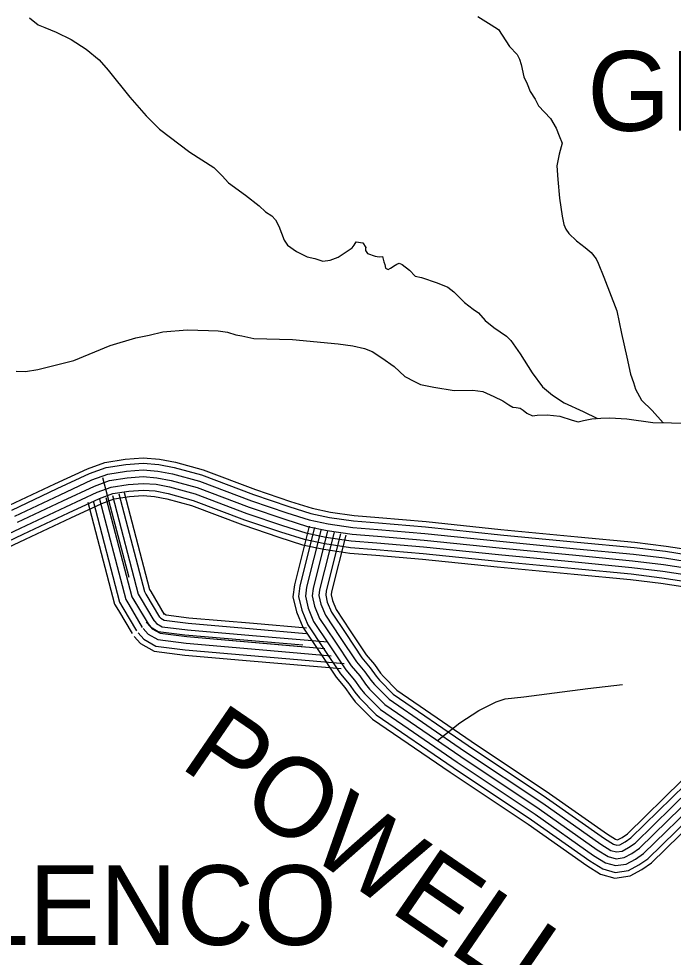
# Model space of a CAD drawing. Extents: x 1551132 to 1791609, y 378168 to 563823.
# Drawn here: x 1675643 to 1678683, y 424331 to 428688 of the extents above; entities that cross this region are included whole.
import ezdxf

# ---------------------------------------------------------------- set-up
doc = ezdxf.new("R2010")
doc.units = 0
for name, color, linetype in [('DESIGN - ROW - Right-of-Way and Easement Labels', 7, 'Continuous'), ('DESIGN - TRANSPORTATION - Text', 7, 'Continuous'), ('SURVEY - PROPERTY - Owners', 7, 'Continuous'), ('SURVEY - TRANSPORTATION - Roads', 7, 'Continuous')]:
    doc.layers.add(name, color=color, linetype=linetype)

msp = doc.modelspace()

# ---------------------------------------------------------------- linework, layer by layer
at = {"layer": 'DESIGN - TRANSPORTATION - Text'}
for points in [[(1675693.292, 428691.629), (1675732.941, 428659.12), (1675764.807, 428646.728), (1675816.581, 428626.086), (1675886.204, 428591.226), (1675955.711, 428546.35), (1676017.176, 428497.566), (1676058.642, 428449.014), (1676159.256, 428323.686), (1676234.304, 428236.692), (1676297.636, 428175.874), (1676438.449, 428068.08), (1676549.672, 427996.686), (1676567.471, 427978.452), (1676587.246, 427958.194), (1676616.887, 427925.809), (1676696.268, 427868.8), (1676759.733, 427819.99), (1676789.416, 427791.606), (1676819.215, 427773.23), (1676835.015, 427755.03), (1676850.681, 427724.804), (1676875.972, 427660.436), (1676891.705, 427636.219), (1676933.387, 427607.693), (1676983.12, 427583.076), (1677019.035, 427574.642), (1677054.901, 427562.2), (1677088.967, 427567.8)], [(1677775.618, 428698.947), (1677837.2, 428660.171), (1677870.949, 428637.745), (1677922.081, 428559.052), (1677957.681, 428522.592), (1677969.439, 428500.425), (1677977.172, 428476.308), (1677988.521, 428418.106), (1678004.171, 428385.88), (1678017.771, 428349.68), (1678041.387, 428315.362), (1678057.036, 428283.136), (1678112.385, 428224.418), (1678139.893, 428180.042), (1678153.492, 428143.841), (1678167.117, 428109.64), (1678152.559, 428059.755), (1678141.959, 428005.821), (1678147.251, 427941.686), (1678154.292, 427855.5), (1678167.359, 427771.248), (1678174.933, 427733.113), (1678184.691, 427710.98), (1678198.466, 427690.787), (1678234.082, 427656.328), (1678273.748, 427625.827), (1678301.505, 427603.468), (1678325.171, 427573.151), (1678334.946, 427553.017), (1678360.237, 427488.64), (1678420.502, 427331.753), (1678443.344, 427227.359), (1678468.118, 427116.939), (1678485.251, 427038.645), (1678498.8, 426998.444), (1678508.467, 426968.294), (1678535.916, 426917.909), (1678585.382, 426869.266), (1678636.747, 426812.598), (1678636.772, 426814.598)], [(1677088.967, 427567.8), (1677127.125, 427581.367), (1677191.606, 427624.652), (1677201.739, 427636.544), (1677209.923, 427652.469), (1677241.88, 427648.086), (1677255.63, 427625.893), (1677253.588, 427621.91), (1677253.538, 427617.91), (1677253.472, 427611.901), (1677263.321, 427597.768), (1677299.187, 427585.334), (1677317.162, 427583.117), (1677333.186, 427584.926), (1677338.895, 427558.833), (1677342.761, 427546.766), (1677346.586, 427530.708), (1677358.519, 427524.558), (1677370.585, 427530.424), (1677390.735, 427544.2), (1677398.785, 427548.108), (1677410.851, 427553.975), (1677424.784, 427547.8), (1677458.492, 427521.366), (1677484.183, 427493.032), (1677514.115, 427486.673), (1677585.847, 427461.789), (1677635.621, 427441.18), (1677663.404, 427420.83), (1677712.844, 427370.179), (1677754.51, 427339.653), (1677778.334, 427323.352), (1677809.925, 427286.935), (1677849.574, 427254.434), (1677909.123, 427213.675), (1677928.906, 427193.424), (1677972.238, 427132.839), (1678027.253, 427044.087), (1678076.544, 426979.427), (1678122.118, 426940.843), (1678175.716, 426904.167), (1678265.289, 426865.057), (1678331.079, 426832.732)], [(1675631.068, 427052.503), (1675675.042, 427049.978), (1675731.149, 427059.32), (1675899.636, 427101.371), (1676068.441, 427171.448), (1676186.838, 427206.09), (1676248.995, 427219.366), (1676313.168, 427234.624), (1676425.282, 427243.3), (1676525.255, 427240.116), (1676569.254, 427239.591), (1676613.186, 427233.066), (1676651.052, 427220.599), (1676679.01, 427216.266), (1676734.875, 427203.59), (1676914.854, 427199.449), (1677126.649, 427178.915), (1677194.556, 427170.098), (1677248.421, 427157.448), (1677284.271, 427143.006), (1677329.953, 427114.43), (1677387.51, 427073.704), (1677436.992, 427027.061), (1677480.749, 427004.519), (1677508.59, 426990.169), (1677570.464, 426977.427), (1677666.303, 426962.268), (1677752.326, 426963.251), (1677798.258, 426956.701), (1677850.007, 426934.059), (1677891.79, 426913.542), (1677919.589, 426895.191), (1677937.472, 426884.966), (1677953.455, 426882.774), (1677971.429, 426880.558), (1677985.321, 426870.382), (1678003.162, 426856.157), (1678029.028, 426843.84), (1678051.069, 426847.582), (1678097.093, 426849.032), (1678157.025, 426842.315), (1678212.824, 426823.631), (1678240.756, 426817.298), (1678266.822, 426822.998), (1678304.913, 426830.548), (1678346.954, 426834.057), (1678388.978, 426835.557), (1678466.934, 426830.632), (1678588.757, 426813.164)], [(1678588.757, 426813.164), (1678674.755, 426812.148), (1678778.752, 426810.915), (1678830.818, 426816.298), (1678872.95, 426827.815), (1678896.949, 426827.532), (1678926.932, 426825.173), (1678966.814, 426814.69), (1679000.797, 426812.281), (1679076.77, 426809.373), (1679140.877, 426818.623), (1679188.993, 426828.065), (1679205.034, 426831.882), (1679227.15, 426841.632), (1679269.832, 426903.192), (1679300.057, 426922.859), (1679356.547, 426966.236), (1679369.98, 426976.077)]]:
    msp.add_lwpolyline(points, dxfattribs=at)
at = {"layer": 'SURVEY - PROPERTY - Owners'}
for points in [[(1676032.875, 426557.857), (1676153.822, 426096.136)], [(1676234.936, 425886.522), (1676254.719, 425864.263), (1676290.527, 425843.813), (1676414.474, 425828.346), (1676963.377, 425780.97)]]:
    msp.add_lwpolyline(points, dxfattribs=at)
at = {"layer": 'SURVEY - TRANSPORTATION - Roads'}
for points in [[(1675600.635, 426429.045), (1675811.555, 426528.731), (1675961.935, 426598.858), (1676043.516, 426628.167), (1676137.389, 426643.117), (1676221.404, 426648.976), (1676296.594, 426643.401), (1676370.658, 426629.042), (1676499.247, 426593.683), (1676742.366, 426501.989), (1676905.296, 426446.837), (1677005.802, 426415.195), (1677090.858, 426397.52), (1677201.156, 426380.994), (1677316.169, 426371.861), (1677534.773, 426353.269), (1677882.456, 426317.234), (1678239.331, 426283.167), (1678503.958, 426258.033), (1678650.147, 426240.066), (1678804.593, 426216.157)], [(1675611.159, 426406.677), (1675822.055, 426506.355), (1675971.351, 426575.982), (1676049.691, 426604.124), (1676140.197, 426618.533), (1676221.345, 426624.192), (1676293.31, 426618.858), (1676365.025, 426604.958), (1676491.597, 426570.157), (1676734.042, 426478.705), (1676897.621, 426423.345), (1676999.56, 426391.253), (1677086.508, 426373.177), (1677198.347, 426356.418), (1677314.145, 426347.227), (1677532.456, 426328.66), (1677880.006, 426292.634), (1678236.99, 426258.566), (1678501.283, 426233.458), (1678646.747, 426215.582), (1678800.951, 426191.715)], [(1675624.351, 426378.627), (1675835.229, 426478.288), (1675983.167, 426547.281), (1676057.441, 426573.965), (1676143.714, 426587.707), (1676221.279, 426593.116), (1676289.202, 426588.082), (1676357.95, 426574.749), (1676481.997, 426540.64), (1676723.6, 426449.512), (1676887.996, 426393.869), (1676991.727, 426361.21), (1677081.058, 426342.643), (1677194.814, 426325.601), (1677311.603, 426316.334), (1677529.539, 426297.8), (1677876.94, 426261.791), (1678234.056, 426227.699), (1678497.925, 426202.632), (1678642.48, 426184.873), (1678796.376, 426161.047)], [(1675637.55, 426350.576), (1675848.404, 426450.229), (1675994.984, 426518.589), (1676065.182, 426543.806), (1676147.239, 426556.873), (1676221.212, 426562.032), (1676285.094, 426557.298), (1676350.884, 426544.54), (1676472.398, 426511.131), (1676713.159, 426420.32), (1676878.371, 426364.402), (1676983.902, 426331.176), (1677075.6, 426312.117), (1677191.289, 426294.784), (1677309.061, 426285.433), (1677526.631, 426266.933), (1677873.865, 426230.941), (1678231.115, 426196.84), (1678494.567, 426171.814), (1678638.222, 426154.164), (1678791.801, 426130.388)], [(1675637.55, 426350.576), (1675848.404, 426450.229), (1675994.984, 426518.589), (1676065.182, 426543.806), (1676147.239, 426556.873), (1676221.212, 426562.032), (1676285.094, 426557.298), (1676350.884, 426544.54), (1676472.398, 426511.131), (1676713.159, 426420.32), (1676878.371, 426364.402), (1676983.902, 426331.176), (1677075.6, 426312.117), (1677191.289, 426294.784), (1677309.061, 426285.433), (1677526.631, 426266.933), (1677873.865, 426230.941), (1678231.115, 426196.84), (1678494.567, 426171.814), (1678638.222, 426154.164), (1678791.801, 426130.388)], [(1675542.178, 426271.665), (1675650.75, 426322.525), (1675861.579, 426422.17), (1676006.8, 426489.896), (1676072.924, 426513.647), (1676150.764, 426526.039), (1676221.145, 426530.948), (1676280.985, 426526.514), (1676343.817, 426514.331), (1676462.798, 426481.621), (1676702.717, 426391.127), (1676868.747, 426334.934), (1676976.077, 426301.142), (1677070.142, 426281.591), (1677187.764, 426263.966), (1677306.52, 426254.533), (1677523.723, 426236.065), (1677870.79, 426200.09), (1678228.173, 426165.981), (1678491.209, 426140.997), (1678633.963, 426123.455), (1678787.227, 426099.729)], [(1675555.236, 426243.548), (1675663.942, 426294.474), (1675874.753, 426394.102), (1676018.617, 426461.196), (1676080.674, 426483.488), (1676154.28, 426495.213), (1676221.079, 426499.872), (1676276.877, 426495.738), (1676336.743, 426484.121), (1676453.198, 426452.104), (1676692.276, 426361.935), (1676859.122, 426305.459), (1676968.244, 426271.099), (1677064.692, 426251.057), (1677184.231, 426233.149), (1677303.978, 426223.64), (1677520.806, 426205.206), (1677867.723, 426169.247), (1678225.24, 426135.113), (1678487.85, 426110.171), (1678629.697, 426092.746), (1678782.652, 426069.062)], [(1675566.077, 426220.231), (1675674.891, 426271.207), (1675885.678, 426370.827), (1676028.416, 426437.395), (1676087.098, 426458.471), (1676157.205, 426469.638), (1676221.02, 426474.088), (1676273.461, 426470.204), (1676330.876, 426459.062), (1676445.24, 426427.628), (1676683.609, 426337.709), (1676851.139, 426281.016), (1676961.753, 426246.19), (1677060.167, 426225.732), (1677181.306, 426207.581), (1677301.878, 426198.006), (1677518.39, 426179.597), (1677865.173, 426143.655), (1678222.798, 426109.513), (1678485.067, 426084.604), (1678626.164, 426067.27), (1678778.86, 426043.628)], [(1676048.049, 426465.946), (1676168.996, 426004.225), (1676243.794, 425878.114)], [(1676048.049, 426465.946), (1676168.996, 426004.225), (1676180.579, 425984.7)], [(1676078.04, 426473.804), (1676197.879, 426016.292), (1676207.237, 426000.517)], [(1676108.023, 426481.655), (1676226.762, 426028.368), (1676233.903, 426016.334)], [(1676132.897, 426488.171), (1676250.728, 426038.376), (1676256.019, 426029.459)], [(1675964.168, 426443.97), (1676088.198, 425970.458), (1676105.998, 425940.457)], [(1675988.076, 426450.237), (1676111.231, 425980.083), (1676127.255, 425953.066)], [(1676018.058, 426458.087), (1676140.114, 425992.158), (1676153.922, 425968.883)], [(1676992.494, 426332.618), (1676923.987, 426059.427), (1676916.712, 426004.542), (1676933.303, 425933.782), (1676962.553, 425862.647), (1677037.942, 425750.169), (1677117.09, 425630.683), (1677157.481, 425582.79), (1677184.214, 425545.347), (1677206.405, 425517.371), (1677286.803, 425436.786), (1677647.219, 425189.796), (1678009.928, 424947.949), (1678281.029, 424756.385), (1678345.061, 424716.984), (1678411.785, 424698.567), (1678483.025, 424709.043), (1678537.048, 424737.985), (1678581.714, 424768.511), (1678845.5, 425026.509)], [(1677017.435, 426326.368), (1676949.286, 426054.594), (1676942.828, 426005.826), (1676957.878, 425941.666), (1676985.352, 425874.814), (1677059.342, 425764.428), (1677137.707, 425646.125), (1677177.806, 425598.582), (1677204.763, 425560.823), (1677225.638, 425534.505), (1677303.319, 425456.645), (1677661.619, 425211.105), (1678024.486, 424969.157), (1678295.204, 424777.861), (1678355.419, 424740.802), (1678413.41, 424724.801), (1678474.842, 424733.835), (1678523.682, 424760.002), (1678565.348, 424788.47), (1678827.508, 425044.885)], [(1677047.509, 426318.826), (1676979.786, 426048.769), (1676974.302, 426007.384), (1676987.485, 425951.158), (1677012.843, 425889.489), (1677085.133, 425781.62), (1677162.564, 425664.742), (1677202.313, 425617.607), (1677229.538, 425579.473), (1677248.829, 425555.147), (1677323.219, 425480.587), (1677678.985, 425236.789), (1678042.027, 424994.717), (1678312.287, 424803.753), (1678367.919, 424769.519), (1678415.36, 424756.427), (1678464.975, 424763.719), (1678507.574, 424786.536), (1678545.615, 424812.537), (1678805.809, 425067.027)], [(1677077.575, 426311.284), (1677010.285, 426042.943), (1677005.777, 426008.934), (1677017.101, 425960.65), (1677040.326, 425904.157), (1677110.932, 425798.812), (1677187.414, 425683.359), (1677226.813, 425636.641), (1677254.312, 425598.124), (1677272.02, 425575.798), (1677343.127, 425504.53), (1677696.343, 425262.473), (1678059.576, 425020.276), (1678329.37, 424829.637), (1678380.41, 424798.228), (1678417.31, 424788.045), (1678455.109, 424793.603), (1678491.466, 424813.079), (1678525.882, 424836.596), (1678784.118, 425089.169)], [(1677077.575, 426311.284), (1677010.285, 426042.943), (1677005.777, 426008.934), (1677017.101, 425960.65), (1677040.326, 425904.157), (1677110.932, 425798.812), (1677187.414, 425683.359), (1677226.813, 425636.641), (1677254.312, 425598.124), (1677272.02, 425575.798), (1677343.127, 425504.53), (1677696.343, 425262.473), (1678059.576, 425020.276), (1678329.37, 424829.637), (1678380.41, 424798.228), (1678417.31, 424788.045), (1678455.109, 424793.603), (1678491.466, 424813.079), (1678525.882, 424836.596), (1678784.118, 425089.169)], [(1677107.641, 426303.742), (1677040.784, 426037.118), (1677037.251, 426010.484), (1677046.717, 425970.142), (1677067.808, 425918.824), (1677136.732, 425816.004), (1677212.263, 425701.976), (1677251.312, 425655.675), (1677279.087, 425616.774), (1677295.211, 425596.449), (1677363.035, 425528.472), (1677713.701, 425288.157), (1678077.126, 425045.835), (1678346.453, 424855.521), (1678392.902, 424826.937), (1678419.26, 424819.662), (1678445.242, 424823.487), (1678475.358, 424839.621), (1678506.149, 424860.655), (1678762.427, 425111.312)], [(1677137.715, 426296.2), (1677071.283, 426031.293), (1677068.725, 426012.043), (1677076.325, 425979.634), (1677095.299, 425933.499), (1677162.523, 425833.196), (1677237.121, 425720.593), (1677275.82, 425674.701), (1677303.861, 425635.425), (1677318.402, 425617.091), (1677382.934, 425552.414), (1677731.068, 425313.841), (1678094.667, 425071.394), (1678363.536, 424881.414), (1678405.402, 424855.655), (1678421.21, 424851.288), (1678435.376, 424853.371), (1678459.25, 424866.155), (1678486.416, 424884.722), (1678740.727, 425133.454)], [(1677161.681, 426290.192), (1677095.599, 426026.643), (1677093.825, 426013.276), (1677099.941, 425987.209), (1677117.207, 425945.199), (1677183.097, 425846.897), (1677256.937, 425735.436), (1677295.353, 425689.876), (1677323.611, 425650.3), (1677336.894, 425633.558), (1677398.809, 425571.498), (1677744.909, 425334.317), (1678108.659, 425091.777), (1678377.161, 424902.048), (1678415.36, 424878.547), (1678422.768, 424876.497), (1678427.509, 424877.197), (1678446.401, 424887.314), (1678470.683, 424903.906), (1678723.436, 425151.113)], [(1676256.011, 426029.459), (1676319.234, 425922.865)], [(1676180.571, 425984.708), (1676243.794, 425878.114)], [(1676207.237, 426000.525), (1676270.46, 425893.931)], [(1676233.895, 426016.342), (1676297.118, 425909.748)], [(1676105.989, 425940.465), (1676169.213, 425833.871)], [(1676127.247, 425953.074), (1676190.471, 425846.48)], [(1676153.905, 425968.891), (1676217.128, 425862.297)], [(1676266.961, 425898.706), (1676283.368, 425880.256), (1676309.376, 425865.397), (1676426.582, 425850.771), (1676728.933, 425824.679)], [(1676290.135, 425919.307), (1676303.16, 425904.648), (1676319.368, 425895.398), (1676429.84, 425881.606), (1676731.6, 425855.563)], [(1676309.36, 425936.39), (1676319.576, 425924.89), (1676327.651, 425920.273), (1676432.54, 425907.19), (1676733.808, 425881.189)], [(1676220.628, 425857.522), (1676243.786, 425831.454), (1676289.393, 425805.412), (1676420.082, 425789.103), (1676723.6, 425762.911)], [(1676243.794, 425878.114), (1676263.577, 425855.855), (1676299.385, 425835.404), (1676423.332, 425819.937), (1676972.236, 425772.561)], [(1676243.794, 425878.114), (1676263.577, 425855.855), (1676299.385, 425835.404), (1676423.332, 425819.937), (1676726.266, 425793.795)], [(1676731.583, 425855.563), (1676977.569, 425834.33)], [(1676733.791, 425881.189), (1676979.777, 425859.955)], [(1676178.979, 425820.504), (1676208.22, 425787.611), (1676271.444, 425751.502), (1676414.232, 425733.685), (1676718.808, 425707.401)], [(1676197.454, 425836.921), (1676223.995, 425807.062), (1676279.402, 425775.411), (1676416.824, 425758.269), (1676720.933, 425732.027)], [(1676728.916, 425824.679), (1677078.358, 425794.512)], [(1676726.25, 425793.795), (1677065.592, 425764.503)], [(1676720.916, 425732.027), (1677154.923, 425694.559)], [(1676723.583, 425762.911), (1677093.941, 425730.944)], [(1676718.791, 425707.401), (1677141.248, 425670.934)], [(1677588.079, 425336.667), (1677692.619, 425418.894), (1677779.633, 425475.671), (1677859.998, 425516.705), (1677902.68, 425529.889), (1677989.02, 425540.564), (1678131.583, 425558.39), (1678286.196, 425578.032), (1678446.818, 425597.583)]]:
    msp.add_lwpolyline(points, dxfattribs=at)

# ---------------------------------------------------------------- texts
at = {"layer": 'DESIGN - ROW - Right-of-Way and Easement Labels'}
for s, height, rotation, p in [('GLENCO', 369.9913, 0.000028, (1678283.906, 428167.708)), ('POWELL', 369.997, 325.577564, (1676384.181, 425216.662)), ('GLENCO ', 369.9913, 0.000028, (1675030.455, 424387.941))]:
    msp.add_text(s, height=height, rotation=rotation, dxfattribs=at).set_placement(p)

doc.saveas('drawing.dxf')
